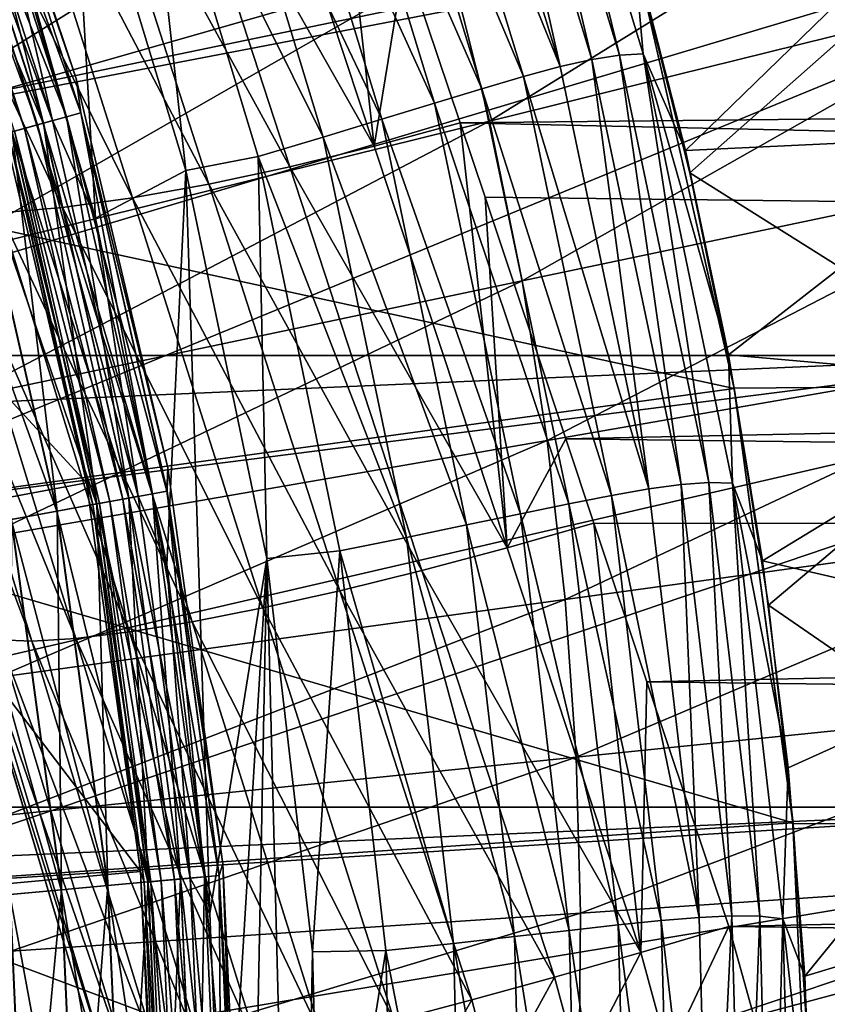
# Model space of a CAD drawing. Header units: metres. Extents: x -37.4 to 37.6, y -35 to 35.
# Tile 328 of 372: x 12.6 to 15, y 0.8 to 3.8. Entities that reach past the tile are written whole.
import ezdxf

# ---------------------------------------------------------------- set-up
doc = ezdxf.new("R2010")
doc.units = ezdxf.units.M
doc.layers.add('solid_506616_SW0001', color=7, linetype='CONTINUOUS')

msp = doc.modelspace()

# ---------------------------------------------------------------- linework, layer by layer
at = {"layer": 'solid_506616_SW0001'}
for points in [[(12.827591, 0.574696, -156.300003), (-12.827591, 0.574696, -156.300003), (-8.927591, 13.574696, -156.300003)], [(12.827591, 0.574696, -156.300003), (-8.927591, 13.574696, -156.300003), (8.927591, 13.574696, -156.300003)], [(12.827591, 0.574696, -155.56575), (12.827591, 0.574696, -156.300003), (8.927591, 13.574696, -156.300003)], [(12.414207, 1.952644, -155.433792), (12.827591, 0.574696, -155.56575), (8.927591, 13.574696, -156.300003)], [(11.34001, 3.924816, 24.77), (11.513916, 3.380791, 24.77), (16.630688, 5.875996, 23.259241)], [(11.513916, 3.380791, 24.77), (17.069096, 4.444447, 23.259241), (16.630688, 5.875996, 23.259241)], [(14.018068, 4.976824, 26.238251), (14.323848, 3.68493, 26.03396), (13.934961, 4.956519, 26.032579)], [(14.08985, 4.98597, 26.461794), (14.408297, 3.698179, 26.239639), (14.018068, 4.976824, 26.238251)], [(14.018068, 4.976824, 26.238251), (14.408297, 3.698179, 26.239639), (14.323848, 3.68493, 26.03396)], [(14.08985, 4.98597, 26.461794), (14.452014, 4.024446, 26.696964), (14.480371, 3.701694, 26.463188)], [(14.08985, 4.98597, 26.461794), (14.480371, 3.701694, 26.463188), (14.408297, 3.698179, 26.239639)], [(13.934961, 4.956519, 26.032579), (14.226035, 3.662678, 25.847498), (13.839462, 4.925746, 25.846127)], [(13.934961, 4.956519, 26.032579), (14.323848, 3.68493, 26.03396), (14.226035, 3.662678, 25.847498)], [(13.839462, 4.925746, 25.846127), (14.226035, 3.662678, 25.847498), (13.730414, 4.885423, 25.680243)], [(13.730414, 4.885423, 25.680243), (14.113806, 3.632375, 25.681602), (13.606645, 4.836498, 25.53627)], [(14.226035, 3.662678, 25.847498), (14.113806, 3.632375, 25.681602), (13.730414, 4.885423, 25.680243)], [(13.606645, 4.836498, 25.53627), (13.986095, 3.595002, 25.537619), (13.467145, 4.779458, 25.41556)], [(14.113806, 3.632375, 25.681602), (13.986095, 3.595002, 25.537619), (13.606645, 4.836498, 25.53627)], [(12.355257, 4.786452, 20.299999), (12.74419, 3.626035, 20.299999), (12.390888, 4.650378, 20.473648)], [(12.74419, 3.626035, 18.299999), (12.74419, 3.626035, 20.299999), (12.355257, 4.786452, 20.299999)], [(12.355257, 4.786452, 18.299999), (12.74419, 3.626035, 18.299999), (12.355257, 4.786452, 20.299999)], [(12.391087, 4.650453, 18.127556), (12.74419, 3.626035, 18.299999), (12.355257, 4.786452, 18.299999)], [(13.467145, 4.779458, 25.41556), (13.841952, 3.551093, 25.416893), (13.310859, 4.714921, 25.319456)], [(13.986095, 3.595002, 25.537619), (13.841952, 3.551093, 25.416893), (13.467145, 4.779458, 25.41556)], [(13.310859, 4.714921, 25.319456), (13.680394, 3.50131, 25.320774), (13.136697, 4.6436, 25.24931)], [(13.841952, 3.551093, 25.416893), (13.680394, 3.50131, 25.320774), (13.310859, 4.714921, 25.319456)], [(13.656765, 3.418668, -153.27829), (13.255295, 4.632218, -152.987564), (13.515219, 4.699478, -152.949478)], [(13.656765, 3.418668, -153.27829), (13.515219, 4.699478, -152.949478), (13.751006, 3.994853, -153.132446)], [(12.390888, 4.650378, 20.473648), (12.757863, 3.520947, 20.473648), (12.348595, 4.634505, 20.642183)], [(12.348985, 4.634652, 17.958963), (12.714719, 3.509039, 17.958963), (12.391087, 4.650453, 18.127556)], [(12.74419, 3.626035, 20.299999), (12.757863, 3.520947, 20.473648), (12.390888, 4.650378, 20.473648)], [(12.391087, 4.650453, 18.127556), (12.758067, 3.521003, 18.127556), (12.74419, 3.626035, 18.299999)], [(12.714719, 3.509039, 17.958963), (12.758067, 3.521003, 18.127556), (12.391087, 4.650453, 18.127556)], [(13.136697, 4.6436, 25.24931), (13.500414, 3.446404, 25.250608), (12.943604, 4.566124, 25.206465)], [(13.680394, 3.50131, 25.320774), (13.500414, 3.446404, 25.250608), (13.136697, 4.6436, 25.24931)], [(12.262554, 4.602213, 25.222977), (12.307357, 4.619028, 25.203449), (12.671858, 3.497211, 25.203449)], [(12.348595, 4.634505, 20.642183), (12.714316, 3.508928, 20.642183), (12.279517, 4.60858, 20.800303)], [(12.280088, 4.608794, 17.800756), (12.643782, 3.489462, 17.800756), (12.348985, 4.634652, 17.958963)], [(12.671858, 3.497211, 25.203449), (12.307357, 4.619028, 25.203449), (12.497461, 4.237488, 25.196838)], [(12.757863, 3.520947, 20.473648), (12.714316, 3.508928, 20.642183), (12.348595, 4.634505, 20.642183)], [(12.643782, 3.489462, 17.800756), (12.714719, 3.509039, 17.958963), (12.348985, 4.634652, 17.958963)], [(13.656765, 3.418668, -153.27829), (13.000131, 4.576209, -153.060333), (13.255295, 4.632218, -152.987564)], [(12.279517, 4.60858, 20.800303), (12.643193, 3.4893, 20.800303), (12.18576, 4.573392, 20.943188)], [(12.194071, 4.576511, 25.294785), (12.223932, 4.587718, 25.254116), (12.585962, 3.473505, 25.254116)], [(12.223932, 4.587718, 25.254116), (12.262554, 4.602213, 25.222977), (12.625728, 3.484479, 25.222977)], [(12.585962, 3.473505, 25.254116), (12.223932, 4.587718, 25.254116), (12.625728, 3.484479, 25.222977)], [(12.625728, 3.484479, 25.222977), (12.262554, 4.602213, 25.222977), (12.671858, 3.497211, 25.203449)], [(12.714316, 3.508928, 20.642183), (12.643193, 3.4893, 20.800303), (12.279517, 4.60858, 20.800303)], [(12.547416, 3.462867, 17.657747), (12.643782, 3.489462, 17.800756), (12.280088, 4.608794, 17.800756)], [(12.643193, 3.4893, 20.800303), (12.546659, 3.462658, 20.943188), (12.18576, 4.573392, 20.943188)], [(12.555216, 3.465019, 25.294785), (12.194071, 4.576511, 25.294785), (12.585962, 3.473505, 25.254116)], [(12.943604, 4.566124, 25.206465), (13.080281, 3.345078, 25.196838), (12.72683, 4.5069, 25.196838)], [(13.398668, 3.355749, -153.348724), (12.754436, 4.532454, -153.166443), (13.000131, 4.576209, -153.060333)], [(12.943604, 4.566124, 25.206465), (13.30103, 3.387045, 25.207745), (13.080281, 3.345078, 25.196838)], [(13.500414, 3.446404, 25.250608), (13.30103, 3.387045, 25.207745), (12.943604, 4.566124, 25.206465)], [(13.656765, 3.418668, -153.27829), (13.398668, 3.355749, -153.348724), (13.000131, 4.576209, -153.060333)], [(13.150413, 3.302996, -153.454178), (12.52273, 4.501757, -153.30397), (12.754436, 4.532454, -153.166443)], [(13.398668, 3.355749, -153.348724), (13.150413, 3.302996, -153.454178), (12.754436, 4.532454, -153.166443)], [(12.916686, 3.261406, -153.592667), (12.309271, 4.484684, -153.470352), (12.52273, 4.501757, -153.30397)], [(12.802934, 3.199199, 25.196838), (12.497461, 4.237488, 25.196838), (12.72683, 4.5069, 25.196838)], [(13.150413, 3.302996, -153.454178), (12.916686, 3.261406, -153.592667), (12.52273, 4.501757, -153.30397)], [(12.802934, 3.199199, 25.196838), (12.72683, 4.5069, 25.196838), (13.080281, 3.345078, 25.196838)], [(12.064088, 3.919798, 76.145782), (12.19061, 3.498086, 76.145706), (13.742971, 4.465315, 75.862053)], [(12.701903, 3.231763, -153.761551), (12.117985, 4.481548, -153.662552), (12.309271, 4.484684, -153.470352)], [(12.701903, 3.231763, -153.761551), (12.510118, 3.214627, -153.957672), (12.117985, 4.481548, -153.662552)], [(12.19061, 3.498086, 76.145706), (13.887634, 3.982918, 75.861794), (13.742971, 4.465315, 75.862053)], [(12.916686, 3.261406, -153.592667), (12.701903, 3.231763, -153.761551), (12.309271, 4.484684, -153.470352)], [(13.887634, 3.982918, 75.861794), (14.00999, 3.495873, 75.861023), (15.581679, 4.46703, 75.552956)], [(14.00999, 3.495873, 75.861023), (15.71913, 3.918856, 75.551346), (15.581679, 4.46703, 75.552956)], [(14.45916, 3.991309, 3.8), (11.513651, 3.381478, 3.8), (11.14037, 4.459622, 3.8)], [(11.513916, 3.380791, 24.77), (11.661738, 2.829107, 24.77), (17.069096, 4.444447, 23.259241)], [(11.661738, 2.829107, 24.77), (11.783144, 2.271015, 24.77), (17.069096, 4.444447, 23.259241)], [(11.783144, 2.271015, 24.77), (17.38452, 2.980875, 23.259241), (17.069096, 4.444447, 23.259241)], [(36.625, 4.458734, -153.015549), (36.625, 3.728542, -153.193436), (13.751006, 3.994853, -153.132446)], [(12.671858, 3.497211, 25.203449), (12.497461, 4.237488, 25.196838), (12.802934, 3.199199, 25.196838)], [(15.430734, 4.204129, 31.287142), (14.610076, 3.405596, 26.69696), (14.452014, 4.024446, 26.696964)], [(15.430734, 4.204129, 31.287142), (15.605535, 3.453298, 31.287111), (14.610076, 3.405596, 26.69696)], [(-15.756847, 2.778539, -3.596469), (15.756847, 2.778539, -3.596469), (15.454802, 4.140959, -3.596469)], [(-15.756847, 2.778539, -3.596469), (15.454802, 4.140959, -3.596469), (-15.454802, 4.140959, -3.596469)], [(14.480371, 3.701694, 26.463188), (14.452014, 4.024446, 26.696964), (14.610076, 3.405596, 26.69696)], [(14.45916, 3.991309, 3.8), (14.759017, 2.677549, 3.8), (11.513651, 3.381478, 3.8)], [(12.19061, 3.498086, 76.145706), (12.29773, 3.072371, 76.145454), (13.887634, 3.982918, 75.861794)], [(12.29773, 3.072371, 76.145454), (14.00999, 3.495873, 75.861023), (13.887634, 3.982918, 75.861794)], [(13.656765, 3.418668, -153.27829), (13.751006, 3.994853, -153.132446), (13.919881, 3.490701, -153.244171)], [(36.625, 3.728542, -153.193436), (13.919881, 3.490701, -153.244171), (13.751006, 3.994853, -153.132446)], [(14.758944, 2.678353, 17.6), (14.759017, 2.677549, 3.8), (14.45916, 3.991309, 3.8)], [(14.623919, 3.337814, 17.6), (14.758944, 2.678353, 17.6), (14.45916, 3.991309, 3.8)], [(14.459443, 3.990553, 17.6), (14.623919, 3.337814, 17.6), (14.45916, 3.991309, 3.8)], [(15.376711, 4.003784, 18.299055), (14.623919, 3.337814, 17.6), (14.459443, 3.990553, 17.6)], [(15.66086, 2.685324, 18.299055), (14.623919, 3.337814, 17.6), (15.376711, 4.003784, 18.299055)], [(14.00999, 3.495873, 75.861023), (14.109724, 3.006679, 75.859703), (15.71913, 3.918856, 75.551346)], [(14.109724, 3.006679, 75.859703), (15.830981, 3.36816, 75.54866), (15.71913, 3.918856, 75.551346)], [(36.625, 3.728542, -153.193436), (36.625, 2.991312, -153.339432), (13.919881, 3.490701, -153.244171)], [(14.323848, 3.68493, 26.03396), (14.497589, 2.369991, 25.848871), (14.226035, 3.662678, 25.847498)], [(14.408297, 3.698179, 26.239639), (14.596957, 2.383552, 26.035341), (14.323848, 3.68493, 26.03396)], [(14.323848, 3.68493, 26.03396), (14.596957, 2.383552, 26.035341), (14.497589, 2.369991, 25.848871)], [(14.480371, 3.701694, 26.463188), (14.682154, 2.389663, 26.241028), (14.408297, 3.698179, 26.239639)], [(14.408297, 3.698179, 26.239639), (14.682154, 2.389663, 26.241028), (14.596957, 2.383552, 26.035341)], [(14.480371, 3.701694, 26.463188), (14.610076, 3.405596, 26.69696), (14.74167, 2.780479, 26.696947)], [(14.480371, 3.701694, 26.463188), (14.74167, 2.780479, 26.696947), (14.75409, 2.387561, 26.464584)], [(14.480371, 3.701694, 26.463188), (14.75409, 2.387561, 26.464584), (14.682154, 2.389663, 26.241028)], [(14.226035, 3.662678, 25.847498), (14.497589, 2.369991, 25.848871), (14.113806, 3.632375, 25.681602)], [(12.74419, 3.626035, 20.299999), (13.024394, 2.434681, 20.299999), (12.757863, 3.520947, 20.473648)], [(13.024394, 2.434681, 18.299999), (13.024394, 2.434681, 20.299999), (12.74419, 3.626035, 20.299999)], [(12.74419, 3.626035, 18.299999), (13.024394, 2.434681, 18.299999), (12.74419, 3.626035, 20.299999)], [(12.758067, 3.521003, 18.127556), (13.024394, 2.434681, 18.299999), (12.74419, 3.626035, 18.299999)], [(14.113806, 3.632375, 25.681602), (14.383097, 2.349954, 25.682964), (13.986095, 3.595002, 25.537619)], [(14.497589, 2.369991, 25.848871), (14.383097, 2.349954, 25.682964), (14.113806, 3.632375, 25.681602)], [(13.986095, 3.595002, 25.537619), (14.25252, 2.324445, 25.538967), (13.841952, 3.551093, 25.416893)], [(14.383097, 2.349954, 25.682964), (14.25252, 2.324445, 25.538967), (13.986095, 3.595002, 25.537619)], [(11.865178, 3.375934, 63.234383), (12.500481, 3.556694, 25.393347), (12.775327, 2.388122, 25.393347)], [(12.535542, 3.45959, 25.34227), (12.775327, 2.388122, 25.393347), (12.500481, 3.556694, 25.393347)], [(13.841952, 3.551093, 25.416893), (14.104966, 2.294039, 25.418228), (13.680394, 3.50131, 25.320774)], [(14.25252, 2.324445, 25.538967), (14.104966, 2.294039, 25.418228), (13.841952, 3.551093, 25.416893)], [(12.625728, 3.484479, 25.222977), (12.671858, 3.497211, 25.203449), (12.934332, 2.347235, 25.203449)], [(12.714316, 3.508928, 20.642183), (12.97767, 2.3551, 20.642183), (12.643193, 3.4893, 20.800303)], [(12.643782, 3.489462, 17.800756), (12.905675, 2.342035, 17.800756), (12.714719, 3.509039, 17.958963)], [(12.934332, 2.347235, 25.203449), (12.671858, 3.497211, 25.203449), (12.802934, 3.199199, 25.196838)], [(12.757863, 3.520947, 20.473648), (13.022119, 2.363166, 20.473648), (12.714316, 3.508928, 20.642183)], [(13.022119, 2.363166, 20.473648), (12.97767, 2.3551, 20.642183), (12.714316, 3.508928, 20.642183)], [(12.714719, 3.509039, 17.958963), (12.978081, 2.355174, 17.958963), (12.758067, 3.521003, 18.127556)], [(12.905675, 2.342035, 17.800756), (12.978081, 2.355174, 17.958963), (12.714719, 3.509039, 17.958963)], [(13.024394, 2.434681, 20.299999), (13.022119, 2.363166, 20.473648), (12.757863, 3.520947, 20.473648)], [(12.758067, 3.521003, 18.127556), (13.022327, 2.363204, 18.127556), (13.024394, 2.434681, 18.299999)], [(12.978081, 2.355174, 17.958963), (13.022327, 2.363204, 18.127556), (12.758067, 3.521003, 18.127556)], [(13.680394, 3.50131, 25.320774), (13.939523, 2.259431, 25.322094), (13.500414, 3.446404, 25.250608)], [(14.104966, 2.294039, 25.418228), (13.939523, 2.259431, 25.322094), (13.680394, 3.50131, 25.320774)], [(12.29773, 3.072371, 76.145454), (12.385162, 2.644862, 76.145012), (14.00999, 3.495873, 75.861023)], [(12.385162, 2.644862, 76.145012), (14.109724, 3.006679, 75.859703), (14.00999, 3.495873, 75.861023)], [(12.643193, 3.4893, 20.800303), (12.905074, 2.341926, 20.800303), (12.546659, 3.462658, 20.943188)], [(12.547416, 3.462867, 17.657747), (12.807313, 2.324185, 17.657747), (12.643782, 3.489462, 17.800756)], [(12.555216, 3.465019, 25.294785), (12.585962, 3.473505, 25.254116), (12.846657, 2.331325, 25.254116)], [(12.585962, 3.473505, 25.254116), (12.625728, 3.484479, 25.222977), (12.887246, 2.338691, 25.222977)], [(12.846657, 2.331325, 25.254116), (12.585962, 3.473505, 25.254116), (12.887246, 2.338691, 25.222977)], [(12.887246, 2.338691, 25.222977), (12.625728, 3.484479, 25.222977), (12.934332, 2.347235, 25.203449)], [(12.97767, 2.3551, 20.642183), (12.905074, 2.341926, 20.800303), (12.643193, 3.4893, 20.800303)], [(12.807313, 2.324185, 17.657747), (12.905675, 2.342035, 17.800756), (12.643782, 3.489462, 17.800756)], [(14.063638, 2.189163, -153.480667), (13.656765, 3.418668, -153.27829), (13.919881, 3.490701, -153.244171)], [(36.625, 2.991312, -153.339432), (13.996279, 3.262492, -153.289597), (13.919881, 3.490701, -153.244171)], [(14.063638, 2.189163, -153.480667), (13.919881, 3.490701, -153.244171), (13.996279, 3.262492, -153.289597)], [(12.546659, 3.462658, 20.943188), (12.80654, 2.324044, 20.943188), (12.427652, 3.429814, 21.066492)], [(12.428555, 3.430063, 17.534292), (12.685989, 2.302168, 17.534292), (12.547416, 3.462867, 17.657747)], [(12.535542, 3.45959, 25.34227), (12.555216, 3.465019, 25.294785), (12.815274, 2.325629, 25.294785)], [(12.795194, 2.321985, 25.34227), (12.775327, 2.388122, 25.393347), (12.535542, 3.45959, 25.34227)], [(12.795194, 2.321985, 25.34227), (12.535542, 3.45959, 25.34227), (12.815274, 2.325629, 25.294785)], [(12.905074, 2.341926, 20.800303), (12.80654, 2.324044, 20.943188), (12.546659, 3.462658, 20.943188)], [(12.685989, 2.302168, 17.534292), (12.807313, 2.324185, 17.657747), (12.547416, 3.462867, 17.657747)], [(12.815274, 2.325629, 25.294785), (12.555216, 3.465019, 25.294785), (12.846657, 2.331325, 25.254116)], [(13.500414, 3.446404, 25.250608), (13.755267, 2.221406, 25.251909), (13.30103, 3.387045, 25.207745)], [(13.939523, 2.259431, 25.322094), (13.755267, 2.221406, 25.251909), (13.500414, 3.446404, 25.250608)], [(15.605535, 3.453298, 31.287111), (14.74167, 2.780479, 26.696947), (14.610076, 3.405596, 26.69696)], [(15.605535, 3.453298, 31.287111), (15.737497, 2.692399, 31.287064), (14.74167, 2.780479, 26.696947)], [(12.427652, 3.429814, 21.066492), (12.685069, 2.302001, 21.066492), (12.289798, 3.391769, 21.166462)], [(12.80654, 2.324044, 20.943188), (12.685069, 2.302001, 21.066492), (12.427652, 3.429814, 21.066492)], [(12.5454, 2.276654, 17.434149), (12.685989, 2.302168, 17.534292), (12.428555, 3.430063, 17.534292)], [(14.063638, 2.189163, -153.480667), (13.398668, 3.355749, -153.348724), (13.656765, 3.418668, -153.27829)], [(14.759017, 2.677549, 3.8), (11.783211, 2.270267, 3.8), (11.513651, 3.381478, 3.8)], [(12.126056, 2.266752, 63.234383), (11.865178, 3.375934, 63.234383), (12.775327, 2.388122, 25.393347)], [(12.685069, 2.302001, 21.066492), (12.544358, 2.276465, 21.166462), (12.289798, 3.391769, 21.166462)], [(13.30103, 3.387045, 25.207745), (13.327835, 2.157232, 25.196838), (13.080281, 3.345078, 25.196838)], [(13.30103, 3.387045, 25.207745), (13.551287, 2.180665, 25.209026), (13.327835, 2.157232, 25.196838)], [(13.755267, 2.221406, 25.251909), (13.551287, 2.180665, 25.209026), (13.30103, 3.387045, 25.207745)], [(13.802478, 2.119727, -153.548141), (13.150413, 3.302996, -153.454178), (13.398668, 3.355749, -153.348724)], [(14.063638, 2.189163, -153.480667), (13.802478, 2.119727, -153.548141), (13.398668, 3.355749, -153.348724)], [(14.109724, 3.006679, 75.859703), (14.186721, 2.51773, 75.857826), (15.830981, 3.36816, 75.54866)], [(14.186721, 2.51773, 75.857826), (15.917115, 2.817617, 75.544876), (15.830981, 3.36816, 75.54866)], [(13.021938, 2.138217, 25.196838), (12.802934, 3.199199, 25.196838), (13.080281, 3.345078, 25.196838)], [(13.153387, 1.069961, 25.196838), (13.021938, 2.138217, 25.196838), (13.080281, 3.345078, 25.196838)], [(13.153387, 1.069961, 25.196838), (13.080281, 3.345078, 25.196838), (13.327835, 2.157232, 25.196838)], [(15.66086, 2.685324, 18.299055), (14.758944, 2.678353, 17.6), (14.623919, 3.337814, 17.6)], [(13.551547, 2.05819, -153.652191), (12.916686, 3.261406, -153.592667), (13.150413, 3.302996, -153.454178)], [(13.802478, 2.119727, -153.548141), (13.551547, 2.05819, -153.652191), (13.150413, 3.302996, -153.454178)], [(13.315714, 2.005746, -153.790802), (12.701903, 3.231763, -153.761551), (12.916686, 3.261406, -153.592667)], [(13.551547, 2.05819, -153.652191), (13.315714, 2.005746, -153.790802), (12.916686, 3.261406, -153.592667)], [(36.625, 2.991312, -153.339432), (14.243277, 2.523465, -153.414963), (13.996279, 3.262492, -153.289597)], [(14.063638, 2.189163, -153.480667), (13.996279, 3.262492, -153.289597), (14.243277, 2.523465, -153.414963)], [(12.608632, 1.90421, -154.628143), (12.106402, 3.240286, -154.670151), (12.209531, 3.218929, -154.41629)], [(12.608632, 1.90421, -154.628143), (12.5081, 1.908352, -154.887863), (12.106402, 3.240286, -154.670151)], [(13.099552, 1.963412, -153.961273), (12.510118, 3.214627, -153.957672), (12.701903, 3.231763, -153.761551)], [(13.315714, 2.005746, -153.790802), (13.099552, 1.963412, -153.961273), (12.701903, 3.231763, -153.761551)], [(12.742549, 1.912147, -154.384048), (12.209531, 3.218929, -154.41629), (12.344954, 3.210322, -154.177292)], [(12.742549, 1.912147, -154.384048), (12.608632, 1.90421, -154.628143), (12.209531, 3.218929, -154.41629)], [(12.907254, 1.93201, -154.160309), (12.344954, 3.210322, -154.177292), (12.510118, 3.214627, -153.957672)], [(12.907254, 1.93201, -154.160309), (12.742549, 1.912147, -154.384048), (12.344954, 3.210322, -154.177292)], [(13.099552, 1.963412, -153.961273), (12.907254, 1.93201, -154.160309), (12.510118, 3.214627, -153.957672)], [(12.934332, 2.347235, 25.203449), (12.802934, 3.199199, 25.196838), (13.021938, 2.138217, 25.196838)], [(12.385162, 2.644862, 76.145012), (12.452797, 2.217674, 76.144348), (14.109724, 3.006679, 75.859703)], [(12.452797, 2.217674, 76.144348), (14.186721, 2.51773, 75.857826), (14.109724, 3.006679, 75.859703)], [(36.625, 2.991312, -153.339432), (36.625, 2.248438, -153.453262), (14.243277, 2.523465, -153.414963)], [(11.783144, 2.271015, 24.77), (11.877857, 1.707778, 24.77), (17.38452, 2.980875, 23.259241)], [(11.877857, 1.707778, 24.77), (11.945663, 1.140673, 24.77), (17.38452, 2.980875, 23.259241)], [(11.945663, 1.140673, 24.77), (17.574686, 1.495826, 23.259241), (17.38452, 2.980875, 23.259241)], [(14.186721, 2.51773, 75.857826), (14.241661, 2.031011, 75.855339), (15.917115, 2.817617, 75.544876)], [(14.241661, 2.031011, 75.855339), (15.978311, 2.269445, 75.539986), (15.917115, 2.817617, 75.544876)], [(-15.93905, 1.395122, -3.596469), (15.93905, 1.395122, -3.596469), (15.756847, 2.778539, -3.596469)], [(-15.93905, 1.395122, -3.596469), (15.756847, 2.778539, -3.596469), (-15.756847, 2.778539, -3.596469)], [(15.737497, 2.692399, 31.287064), (14.846543, 2.150223, 26.696915), (14.74167, 2.780479, 26.696947)], [(14.75409, 2.387561, 26.464584), (14.74167, 2.780479, 26.696947), (14.846543, 2.150223, 26.696915)], [(15.66086, 2.685324, 18.299055), (14.864246, 2.013499, 17.6), (14.758944, 2.678353, 17.6)], [(15.737497, 2.692399, 31.287064), (15.826055, 1.923164, 31.286995), (14.846543, 2.150223, 26.696915)], [(15.832173, 1.347517, 18.299055), (14.864246, 2.013499, 17.6), (15.66086, 2.685324, 18.299055)], [(14.759017, 2.677549, 3.8), (14.939238, 1.347373, 3.8), (11.783211, 2.270267, 3.8)], [(14.758944, 2.678353, 17.6), (14.864246, 2.013499, 17.6), (14.759017, 2.677549, 3.8)], [(14.939614, 1.34459, 17.6), (14.939238, 1.347373, 3.8), (14.759017, 2.677549, 3.8)], [(14.864246, 2.013499, 17.6), (14.939614, 1.34459, 17.6), (14.759017, 2.677549, 3.8)], [(12.452797, 2.217674, 76.144348), (12.501218, 1.792558, 76.143402), (14.186721, 2.51773, 75.857826)], [(12.501218, 1.792558, 76.143402), (14.241661, 2.031011, 75.855339), (14.186721, 2.51773, 75.857826)], [(14.063638, 2.189163, -153.480667), (14.243277, 2.523465, -153.414963), (14.329568, 2.265257, -153.45105)], [(36.625, 2.248438, -153.453262), (14.329568, 2.265257, -153.45105), (14.243277, 2.523465, -153.414963)], [(13.024394, 2.434681, 20.299999), (13.193478, 1.222556, 20.299999), (13.022119, 2.363166, 20.473648)], [(13.022327, 2.363204, 18.127556), (13.193478, 1.222556, 18.299999), (13.024394, 2.434681, 18.299999)], [(13.193478, 1.222556, 18.299999), (13.193478, 1.222556, 20.299999), (13.024394, 2.434681, 20.299999)], [(13.024394, 2.434681, 18.299999), (13.193478, 1.222556, 18.299999), (13.024394, 2.434681, 20.299999)], [(12.126056, 2.266752, 63.234383), (12.775327, 2.388122, 25.393347), (12.941177, 1.199177, 25.393347)], [(12.795194, 2.321985, 25.34227), (12.941177, 1.199177, 25.393347), (12.775327, 2.388122, 25.393347)], [(14.596957, 2.383552, 26.035341), (14.651928, 1.058137, 25.850235), (14.497589, 2.369991, 25.848871)], [(14.682154, 2.389663, 26.241028), (14.752081, 1.062905, 26.036715), (14.596957, 2.383552, 26.035341)], [(14.596957, 2.383552, 26.035341), (14.752081, 1.062905, 26.036715), (14.651928, 1.058137, 25.850235)], [(14.682154, 2.389663, 26.241028), (14.837427, 1.061845, 26.242409), (14.752081, 1.062905, 26.036715)], [(14.75409, 2.387561, 26.464584), (14.837427, 1.061845, 26.242409), (14.682154, 2.389663, 26.241028)], [(14.75409, 2.387561, 26.464584), (14.846543, 2.150223, 26.696915), (14.924492, 1.515971, 26.696869)], [(14.75409, 2.387561, 26.464584), (14.924492, 1.515971, 26.696869), (14.908802, 1.05417, 26.465969)], [(14.75409, 2.387561, 26.464584), (14.908802, 1.05417, 26.465969), (14.837427, 1.061845, 26.242409)], [(12.97767, 2.3551, 20.642183), (13.136536, 1.18231, 20.642183), (12.905074, 2.341926, 20.800303)], [(12.905675, 2.342035, 17.800756), (13.063659, 1.17575, 17.800756), (12.978081, 2.355174, 17.958963)], [(13.022119, 2.363166, 20.473648), (13.181528, 1.186359, 20.473648), (12.97767, 2.3551, 20.642183)], [(13.181528, 1.186359, 20.473648), (13.136536, 1.18231, 20.642183), (12.97767, 2.3551, 20.642183)], [(12.978081, 2.355174, 17.958963), (13.136951, 1.182347, 17.958963), (13.022327, 2.363204, 18.127556)], [(13.063659, 1.17575, 17.800756), (13.136951, 1.182347, 17.958963), (12.978081, 2.355174, 17.958963)], [(13.193478, 1.222556, 20.299999), (13.181528, 1.186359, 20.473648), (13.022119, 2.363166, 20.473648)], [(13.022327, 2.363204, 18.127556), (13.181739, 1.186378, 18.127556), (13.193478, 1.222556, 18.299999)], [(13.136951, 1.182347, 17.958963), (13.181739, 1.186378, 18.127556), (13.022327, 2.363204, 18.127556)], [(14.497589, 2.369991, 25.848871), (14.651928, 1.058137, 25.850235), (14.383097, 2.349954, 25.682964)], [(12.80654, 2.324044, 20.943188), (12.96331, 1.166719, 20.943188), (12.685069, 2.302001, 21.066492)], [(12.685989, 2.302168, 17.534292), (12.841285, 1.155737, 17.534292), (12.807313, 2.324185, 17.657747)], [(12.795194, 2.321985, 25.34227), (12.815274, 2.325629, 25.294785), (12.972152, 1.167515, 25.294785)], [(12.951825, 1.165685, 25.34227), (12.941177, 1.199177, 25.393347), (12.795194, 2.321985, 25.34227)], [(12.951825, 1.165685, 25.34227), (12.795194, 2.321985, 25.34227), (12.972152, 1.167515, 25.294785)], [(12.905074, 2.341926, 20.800303), (13.06305, 1.175696, 20.800303), (12.80654, 2.324044, 20.943188)], [(13.06305, 1.175696, 20.800303), (12.96331, 1.166719, 20.943188), (12.80654, 2.324044, 20.943188)], [(12.807313, 2.324185, 17.657747), (12.964092, 1.166789, 17.657747), (12.905675, 2.342035, 17.800756)], [(12.841285, 1.155737, 17.534292), (12.964092, 1.166789, 17.657747), (12.807313, 2.324185, 17.657747)], [(12.815274, 2.325629, 25.294785), (12.846657, 2.331325, 25.254116), (13.003919, 1.170374, 25.254116)], [(12.972152, 1.167515, 25.294785), (12.815274, 2.325629, 25.294785), (13.003919, 1.170374, 25.254116)], [(12.846657, 2.331325, 25.254116), (12.887246, 2.338691, 25.222977), (13.045005, 1.174072, 25.222977)], [(13.003919, 1.170374, 25.254116), (12.846657, 2.331325, 25.254116), (13.045005, 1.174072, 25.222977)], [(12.887246, 2.338691, 25.222977), (12.934332, 2.347235, 25.203449), (13.092667, 1.178361, 25.203449)], [(13.045005, 1.174072, 25.222977), (12.887246, 2.338691, 25.222977), (13.092667, 1.178361, 25.203449)], [(13.136536, 1.18231, 20.642183), (13.06305, 1.175696, 20.800303), (12.905074, 2.341926, 20.800303)], [(12.964092, 1.166789, 17.657747), (13.063659, 1.17575, 17.800756), (12.905675, 2.342035, 17.800756)], [(13.092667, 1.178361, 25.203449), (12.934332, 2.347235, 25.203449), (13.021938, 2.138217, 25.196838)], [(14.25252, 2.324445, 25.538967), (14.403765, 1.035097, 25.540308), (14.104966, 2.294039, 25.418228)], [(14.383097, 2.349954, 25.682964), (14.536109, 1.04853, 25.684317), (14.25252, 2.324445, 25.538967)], [(14.536109, 1.04853, 25.684317), (14.403765, 1.035097, 25.540308), (14.25252, 2.324445, 25.538967)], [(14.651928, 1.058137, 25.850235), (14.536109, 1.04853, 25.684317), (14.383097, 2.349954, 25.682964)], [(12.685069, 2.302001, 21.066492), (12.840352, 1.155653, 21.066492), (12.544358, 2.276465, 21.166462)], [(12.5454, 2.276654, 17.434149), (12.698974, 1.142928, 17.434149), (12.685989, 2.302168, 17.534292)], [(12.96331, 1.166719, 20.943188), (12.840352, 1.155653, 21.066492), (12.685069, 2.302001, 21.066492)], [(12.698974, 1.142928, 17.434149), (12.841285, 1.155737, 17.534292), (12.685989, 2.302168, 17.534292)], [(14.104966, 2.294039, 25.418228), (14.254061, 1.018448, 25.419554), (13.939523, 2.259431, 25.322094)], [(14.403765, 1.035097, 25.540308), (14.254061, 1.018448, 25.419554), (14.104966, 2.294039, 25.418228)], [(14.939238, 1.347373, 3.8), (11.945299, 1.143223, 3.8), (11.783211, 2.270267, 3.8)], [(12.283477, 1.138232, 63.234383), (12.126056, 2.266752, 63.234383), (12.941177, 1.199177, 25.393347)], [(12.544358, 2.276465, 21.166462), (12.697919, 1.142833, 21.166462), (12.388693, 2.248216, 21.240049)], [(12.541492, 1.128755, 17.360367), (12.698974, 1.142928, 17.434149), (12.5454, 2.276654, 17.434149)], [(12.840352, 1.155653, 21.066492), (12.697919, 1.142833, 21.166462), (12.544358, 2.276465, 21.166462)], [(14.473517, 0.950954, -153.593979), (14.063638, 2.189163, -153.480667), (14.329568, 2.265257, -153.45105)], [(14.241661, 2.031011, 75.855339), (14.275424, 1.548404, 75.852188), (15.978311, 2.269445, 75.539986)], [(14.275424, 1.548404, 75.852188), (16.01557, 1.72575, 75.533951), (15.978311, 2.269445, 75.539986)], [(36.625, 2.248438, -153.453262), (14.492189, 1.779084, -153.508286), (14.329568, 2.265257, -153.45105)], [(14.473517, 0.950954, -153.593979), (14.329568, 2.265257, -153.45105), (14.492189, 1.779084, -153.508286)], [(12.697919, 1.142833, 21.166462), (12.540348, 1.128652, 21.240049), (12.388693, 2.248216, 21.240049)], [(13.939523, 2.259431, 25.322094), (14.086154, 0.999309, 25.323402), (13.755267, 2.221406, 25.251909)], [(14.254061, 1.018448, 25.419554), (14.086154, 0.999309, 25.323402), (13.939523, 2.259431, 25.322094)], [(36.625, 2.248438, -153.453262), (36.625, 1.50132, -153.534729), (14.492189, 1.779084, -153.508286)], [(13.755267, 2.221406, 25.251909), (13.899199, 0.978484, 25.253201), (13.551287, 2.180665, 25.209026)], [(14.086154, 0.999309, 25.323402), (13.899199, 0.978484, 25.253201), (13.755267, 2.221406, 25.251909)], [(13.551287, 2.180665, 25.209026), (13.467545, 0.953013, 25.196838), (13.327835, 2.157232, 25.196838)], [(13.551287, 2.180665, 25.209026), (13.692355, 0.956704, 25.210297), (13.467545, 0.953013, 25.196838)], [(13.899199, 0.978484, 25.253201), (13.692355, 0.956704, 25.210297), (13.551287, 2.180665, 25.209026)], [(14.473517, 0.950954, -153.593979), (13.802478, 2.119727, -153.548141), (14.063638, 2.189163, -153.480667)], [(13.196589, 0, 25.196838), (13.153387, 1.069961, 25.196838), (13.327835, 2.157232, 25.196838)], [(13.196589, 0, 25.196838), (13.327835, 2.157232, 25.196838), (13.234237, -2.670712, 25.196838)], [(13.327835, 2.157232, 25.196838), (13.420829, -1.469741, 25.196838), (13.234237, -2.670712, 25.196838)], [(13.327835, 2.157232, 25.196838), (13.467545, 0.953013, 25.196838), (13.420829, -1.469741, 25.196838)], [(15.826055, 1.923164, 31.286995), (14.924492, 1.515971, 26.696869), (14.846543, 2.150223, 26.696915)], [(13.092667, 1.178361, 25.203449), (13.021938, 2.138217, 25.196838), (13.153387, 1.069961, 25.196838)], [(14.209182, 0.875458, -153.657944), (13.551547, 2.05819, -153.652191), (13.802478, 2.119727, -153.548141)], [(14.473517, 0.950954, -153.593979), (14.209182, 0.875458, -153.657944), (13.802478, 2.119727, -153.548141)], [(13.955475, 0.805417, -153.759888), (13.315714, 2.005746, -153.790802), (13.551547, 2.05819, -153.652191)], [(14.209182, 0.875458, -153.657944), (13.955475, 0.805417, -153.759888), (13.551547, 2.05819, -153.652191)], [(12.501218, 1.792558, 76.143402), (12.531183, 1.371172, 76.142113), (14.241661, 2.031011, 75.855339)], [(12.531183, 1.371172, 76.142113), (14.275424, 1.548404, 75.852188), (14.241661, 2.031011, 75.855339)], [(13.717456, 0.742229, -153.897812), (13.099552, 1.963412, -153.961273), (13.315714, 2.005746, -153.790802)], [(13.955475, 0.805417, -153.759888), (13.717456, 0.742229, -153.897812), (13.315714, 2.005746, -153.790802)], [(15.832173, 1.347517, 18.299055), (14.939614, 1.34459, 17.6), (14.864246, 2.013499, 17.6)], [(13.499866, 0.687152, -154.06897), (12.907254, 1.93201, -154.160309), (13.099552, 1.963412, -153.961273)], [(13.717456, 0.742229, -153.897812), (13.499866, 0.687152, -154.06897), (13.099552, 1.963412, -153.961273)], [(12.851274, 0.565043, -155.284653), (12.827591, 0.574696, -155.56575), (12.414207, 1.952644, -155.433792)], [(12.851274, 0.565043, -155.284653), (12.414207, 1.952644, -155.433792), (12.442903, 1.924493, -155.158188)], [(13.307042, 0.641282, -154.269913), (12.742549, 1.912147, -154.384048), (12.907254, 1.93201, -154.160309)], [(13.499866, 0.687152, -154.06897), (13.307042, 0.641282, -154.269913), (12.907254, 1.93201, -154.160309)], [(12.912645, 0.567031, -155.009155), (12.442903, 1.924493, -155.158188), (12.5081, 1.908352, -154.887863)], [(12.912645, 0.567031, -155.009155), (12.851274, 0.565043, -155.284653), (12.442903, 1.924493, -155.158188)], [(13.010478, 0.580618, -154.744751), (12.5081, 1.908352, -154.887863), (12.608632, 1.90421, -154.628143)], [(13.010478, 0.580618, -154.744751), (12.912645, 0.567031, -155.009155), (12.5081, 1.908352, -154.887863)], [(13.142822, 0.605533, -154.496689), (12.608632, 1.90421, -154.628143), (12.742549, 1.912147, -154.384048)], [(13.142822, 0.605533, -154.496689), (13.010478, 0.580618, -154.744751), (12.608632, 1.90421, -154.628143)], [(13.307042, 0.641282, -154.269913), (13.142822, 0.605533, -154.496689), (12.742549, 1.912147, -154.384048)], [(15.826055, 1.923164, 31.286995), (14.975373, 0.878774, 26.696825), (14.924492, 1.515971, 26.696869)], [(15.826055, 1.923164, 31.286995), (15.870655, 1.147273, 31.286903), (14.975373, 0.878774, 26.696825)], [(14.473517, 0.950954, -153.593979), (14.492189, 1.779084, -153.508286), (14.743142, 1.030694, -153.569275)], [(36.625, 1.50132, -153.534729), (14.743142, 1.030694, -153.569275), (14.492189, 1.779084, -153.508286)], [(14.275424, 1.548404, 75.852188), (14.289136, 1.071537, 75.848312), (16.01557, 1.72575, 75.533951)], [(14.289136, 1.071537, 75.848312), (16.030178, 1.188359, 75.526749), (16.01557, 1.72575, 75.533951)], [(12.531183, 1.371172, 76.142113), (12.543669, 0.95495, 76.140404), (14.275424, 1.548404, 75.852188)], [(12.543669, 0.95495, 76.140404), (14.289136, 1.071537, 75.848312), (14.275424, 1.548404, 75.852188)], [(14.908802, 1.05417, 26.465969), (14.924492, 1.515971, 26.696869), (14.975373, 0.878774, 26.696825)], [(11.945663, 1.140673, 24.77), (11.986408, 0.570983, 24.77), (17.574686, 1.495826, 23.259241)], [(11.986408, 0.570983, 24.77), (12, 0, 24.77), (17.574686, 1.495826, 23.259241)], [(12, 0, 24.77), (17.638229, 0, 23.259241), (17.574686, 1.495826, 23.259241)], [(36.625, 1.50132, -153.534729), (36.625, 0.751369, -153.583679), (14.743142, 1.030694, -153.569275)], [(15.93905, 1.395122, -3.596469), (-16, 0, -3.596469), (16, 0, -3.596469)], [(-15.93905, 1.395122, -3.596469), (-16, 0, -3.596469), (15.93905, 1.395122, -3.596469)], [(14.939238, 1.347373, 3.8), (15, 0, 3.8), (11.945299, 1.143223, 3.8)], [(15, 0, 17.6), (15, 0, 3.8), (14.939238, 1.347373, 3.8)], [(14.984896, 0.672972, 17.6), (15, 0, 17.6), (14.939238, 1.347373, 3.8)], [(14.939614, 1.34459, 17.6), (14.984896, 0.672972, 17.6), (14.939238, 1.347373, 3.8)], [(15.832173, 1.347517, 18.299055), (14.984896, 0.672972, 17.6), (14.939614, 1.34459, 17.6)], [(15.889415, 0, 18.299055), (14.984896, 0.672972, 17.6), (15.832173, 1.347517, 18.299055)], [(13.193478, 1.222556, 20.299999), (13.25, 0, 20.299999), (13.181528, 1.186359, 20.473648)], [(13.181739, 1.186378, 18.127556), (13.235019, 0, 18.127556), (13.193478, 1.222556, 18.299999)], [(13.25, 0, 18.299999), (13.25, 0, 20.299999), (13.193478, 1.222556, 20.299999)], [(13.193478, 1.222556, 18.299999), (13.25, 0, 18.299999), (13.193478, 1.222556, 20.299999)], [(13.235019, 0, 18.127556), (13.25, 0, 18.299999), (13.193478, 1.222556, 18.299999)], [(12.283477, 1.138232, 63.234383), (12.941177, 1.199177, 25.393347), (12.996618, 0, 25.393347)], [(13.004176, 0, 25.34227), (12.996618, 0, 25.393347), (12.941177, 1.199177, 25.393347)], [(13.004176, 0, 25.34227), (12.941177, 1.199177, 25.393347), (12.951825, 1.165685, 25.34227)], [(13.06305, 1.175696, 20.800303), (13.11585, 0, 20.800303), (12.96331, 1.166719, 20.943188)], [(12.964092, 1.166789, 17.657747), (13.016493, 0, 17.657747), (13.063659, 1.17575, 17.800756)], [(13.016493, 0, 17.657747), (13.116462, 0, 17.800756), (13.063659, 1.17575, 17.800756)], [(13.045005, 1.174072, 25.222977), (13.092667, 1.178361, 25.203449), (13.145587, 0, 25.203449)], [(13.136536, 1.18231, 20.642183), (13.189633, 0, 20.642183), (13.06305, 1.175696, 20.800303)], [(13.189633, 0, 20.642183), (13.11585, 0, 20.800303), (13.06305, 1.175696, 20.800303)], [(13.063659, 1.17575, 17.800756), (13.116462, 0, 17.800756), (13.136951, 1.182347, 17.958963)], [(13.092667, 1.178361, 25.203449), (13.153387, 1.069961, 25.196838), (13.196589, 0, 25.196838)], [(13.145587, 0, 25.203449), (13.092667, 1.178361, 25.203449), (13.196589, 0, 25.196838)], [(13.116462, 0, 17.800756), (13.19005, 0, 17.958963), (13.136951, 1.182347, 17.958963)], [(13.181528, 1.186359, 20.473648), (13.234808, 0, 20.473648), (13.136536, 1.18231, 20.642183)], [(13.234808, 0, 20.473648), (13.189633, 0, 20.642183), (13.136536, 1.18231, 20.642183)], [(13.136951, 1.182347, 17.958963), (13.19005, 0, 17.958963), (13.181739, 1.186378, 18.127556)], [(13.25, 0, 20.299999), (13.234808, 0, 20.473648), (13.181528, 1.186359, 20.473648)], [(13.19005, 0, 17.958963), (13.235019, 0, 18.127556), (13.181739, 1.186378, 18.127556)], [(14.284915, 0.601034, 75.843628), (16.024529, 0.657976, 75.518333), (16.030178, 1.188359, 75.526749)], [(14.289136, 1.071537, 75.848312), (14.284915, 0.601034, 75.843628), (16.030178, 1.188359, 75.526749)], [(12.840352, 1.155653, 21.066492), (12.892253, 0, 21.066492), (12.697919, 1.142833, 21.166462)], [(12.698974, 1.142928, 17.434149), (12.750302, 0, 17.434149), (12.841285, 1.155737, 17.534292)], [(12.750302, 0, 17.434149), (12.893188, 0, 17.534292), (12.841285, 1.155737, 17.534292)], [(12.96331, 1.166719, 20.943188), (13.015708, 0, 20.943188), (12.840352, 1.155653, 21.066492)], [(13.015708, 0, 20.943188), (12.892253, 0, 21.066492), (12.840352, 1.155653, 21.066492)], [(12.841285, 1.155737, 17.534292), (12.893188, 0, 17.534292), (12.964092, 1.166789, 17.657747)], [(12.893188, 0, 17.534292), (13.016493, 0, 17.657747), (12.964092, 1.166789, 17.657747)], [(12.951825, 1.165685, 25.34227), (12.972152, 1.167515, 25.294785), (13.024585, 0, 25.294785)], [(13.004176, 0, 25.34227), (12.951825, 1.165685, 25.34227), (13.024585, 0, 25.294785)], [(13.11585, 0, 20.800303), (13.015708, 0, 20.943188), (12.96331, 1.166719, 20.943188)], [(12.972152, 1.167515, 25.294785), (13.003919, 1.170374, 25.254116), (13.05648, 0, 25.254116)], [(13.024585, 0, 25.294785), (12.972152, 1.167515, 25.294785), (13.05648, 0, 25.254116)], [(13.003919, 1.170374, 25.254116), (13.045005, 1.174072, 25.222977), (13.097733, 0, 25.222977)], [(13.05648, 0, 25.254116), (13.003919, 1.170374, 25.254116), (13.097733, 0, 25.222977)], [(13.097733, 0, 25.222977), (13.045005, 1.174072, 25.222977), (13.145587, 0, 25.203449)], [(15.870655, 1.147273, 31.286903), (14.999068, 0.239752, 26.696791), (14.975373, 0.878774, 26.696825)], [(15.870655, 1.147273, 31.286903), (15.870766, 0.366356, 31.286785), (14.999068, 0.239752, 26.696791)], [(15, 0, 3.8), (12, 0, 3.8), (11.945299, 1.143223, 3.8)], [(12.283477, 1.138232, 63.234383), (12.996618, 0, 25.393347), (12.336101, 0, 63.234383)], [(12.540348, 1.128652, 21.240049), (12.591036, 0, 21.240049), (12.372436, 1.113539, 21.285019)], [(12.423648, 0, 17.315193), (12.592184, 0, 17.360367), (12.541492, 1.128755, 17.360367)], [(12.697919, 1.142833, 21.166462), (12.749244, 0, 21.166462), (12.540348, 1.128652, 21.240049)], [(12.749244, 0, 21.166462), (12.591036, 0, 21.240049), (12.540348, 1.128652, 21.240049)], [(12.541492, 1.128755, 17.360367), (12.592184, 0, 17.360367), (12.698974, 1.142928, 17.434149)], [(12.592184, 0, 17.360367), (12.750302, 0, 17.434149), (12.698974, 1.142928, 17.434149)], [(12.892253, 0, 21.066492), (12.749244, 0, 21.166462), (12.697919, 1.142833, 21.166462)], [(12.591036, 0, 21.240049), (12.422445, 0, 21.285019), (12.372436, 1.113539, 21.285019)], [(12.540518, 0.544432, 76.138184), (14.284915, 0.601034, 75.843628), (14.289136, 1.071537, 75.848312)], [(12.543669, 0.95495, 76.140404), (12.540518, 0.544432, 76.138184), (14.289136, 1.071537, 75.848312)], [(14.651928, 1.058137, 25.850235), (14.687804, -0.262277, 25.851578), (14.536109, 1.04853, 25.684317)], [(14.752081, 1.062905, 26.036715), (14.687804, -0.262277, 25.851578), (14.651928, 1.058137, 25.850235)], [(14.752081, 1.062905, 26.036715), (14.787968, -0.266337, 26.038065), (14.687804, -0.262277, 25.851578)], [(14.837427, 1.061845, 26.242409), (14.787968, -0.266337, 26.038065), (14.752081, 1.062905, 26.036715)], [(14.837427, 1.061845, 26.242409), (14.872864, -0.274551, 26.243767), (14.787968, -0.266337, 26.038065)], [(14.908802, 1.05417, 26.465969), (14.872864, -0.274551, 26.243767), (14.837427, 1.061845, 26.242409)], [(14.403765, 1.035097, 25.540308), (14.438608, -0.262625, 25.541626), (14.254061, 1.018448, 25.419554)], [(14.536109, 1.04853, 25.684317), (14.571608, -0.261379, 25.685648), (14.403765, 1.035097, 25.540308)], [(14.571608, -0.261379, 25.685648), (14.438608, -0.262625, 25.541626), (14.403765, 1.035097, 25.540308)], [(14.55851, 0.639603, -153.608429), (14.473517, 0.950954, -153.593979), (14.743142, 1.030694, -153.569275)], [(14.687804, -0.262277, 25.851578), (14.571608, -0.261379, 25.685648), (14.536109, 1.04853, 25.684317)], [(14.55851, 0.639603, -153.608429), (14.743142, 1.030694, -153.569275), (14.836408, 0.693492, -153.58609)], [(36.625, 0.751369, -153.583679), (14.836408, 0.693492, -153.58609), (14.743142, 1.030694, -153.569275)], [(14.908802, 1.05417, 26.465969), (14.943258, -0.287725, 26.467333), (14.872864, -0.274551, 26.243767)], [(14.908802, 1.05417, 26.465969), (14.975373, 0.878774, 26.696825), (14.999068, 0.239752, 26.696791)], [(14.908802, 1.05417, 26.465969), (14.999068, 0.239752, 26.696791), (14.943258, -0.287725, 26.467333)], [(14.086154, 0.999309, 25.323402), (14.119103, -0.268888, 25.324692), (13.899199, 0.978484, 25.253201)], [(14.254061, 1.018448, 25.419554), (14.288033, -0.265378, 25.420858), (14.086154, 0.999309, 25.323402)], [(14.288033, -0.265378, 25.420858), (14.119103, -0.268888, 25.324692), (14.086154, 0.999309, 25.323402)], [(14.438608, -0.262625, 25.541626), (14.288033, -0.265378, 25.420858), (14.254061, 1.018448, 25.419554)], [(13.899199, 0.978484, 25.253201), (13.93105, -0.272338, 25.254473), (13.692355, 0.956704, 25.210297)], [(14.119103, -0.268888, 25.324692), (13.93105, -0.272338, 25.254473), (13.899199, 0.978484, 25.253201)], [(13.467545, 0.953013, 25.196838), (13.498574, -0.258843, 25.196838), (13.420829, -1.469741, 25.196838)], [(13.692355, 0.956704, 25.210297), (13.498574, -0.258843, 25.196838), (13.467545, 0.953013, 25.196838)], [(13.692355, 0.956704, 25.210297), (13.723101, -0.274977, 25.211548), (13.498574, -0.258843, 25.196838)], [(13.93105, -0.272338, 25.254473), (13.723101, -0.274977, 25.211548), (13.692355, 0.956704, 25.210297)], [(14.286218, 0.588418, -153.670593), (14.209182, 0.875458, -153.657944), (14.473517, 0.950954, -153.593979)], [(14.55851, 0.639603, -153.608429), (14.286218, 0.588418, -153.670593), (14.473517, 0.950954, -153.593979)], [(14.025016, 0.540967, -153.771347), (13.955475, 0.805417, -153.759888), (14.209182, 0.875458, -153.657944)], [(14.286218, 0.588418, -153.670593), (14.025016, 0.540967, -153.771347), (14.209182, 0.875458, -153.657944)], [(13.780169, 0.498206, -153.90863), (13.717456, 0.742229, -153.897812), (13.955475, 0.805417, -153.759888)], [(14.025016, 0.540967, -153.771347), (13.780169, 0.498206, -153.90863), (13.955475, 0.805417, -153.759888)]]:
    msp.add_3dface(points, dxfattribs=at)

doc.saveas('drawing.dxf')
